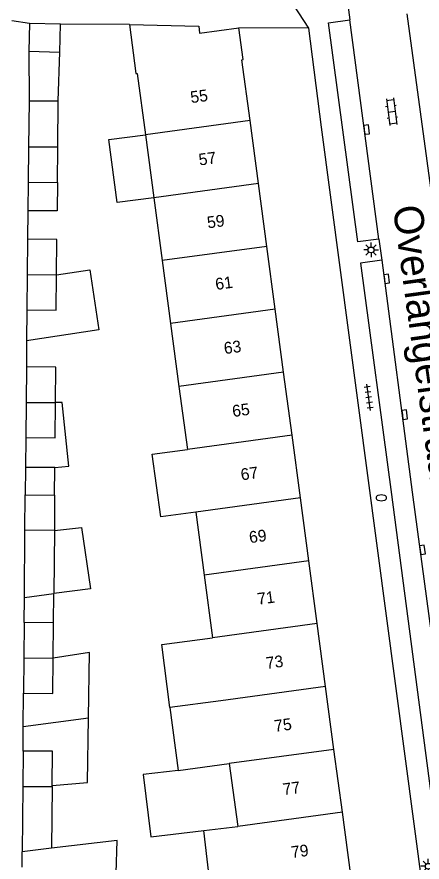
# Model space of a CAD drawing. Extents: x 125000 to 129004, y 397500 to 399008.
# Drawn here: x 127621.9 to 127656.4, y 398763 to 398834.9 of the extents above; entities that cross this region are included whole.
import ezdxf

# ---------------------------------------------------------------- set-up
doc = ezdxf.new("R2010")
doc.units = 0
for name, color, linetype in [('gg-afsc-erfafscheiding', 7, 'Continuous'), ('gg-afsc-muur', 7, 'Continuous'), ('gg-anno-huisnummerreeks BGT', 7, 'Continuous'), ('gg-anno-openbare ruimte label', 7, 'Continuous'), ('gg-bbg-bijgebouw', 7, 'Continuous'), ('gg-bbg-gedigitaliseerde bebouwing', 7, 'Continuous'), ('gg-bbg-gedigitaliseerde bijgebouw', 7, 'Continuous'), ('gg-bbg-hoofdgebouw', 7, 'Continuous'), ('gg-bbg-luifel en loopbrug', 7, 'Continuous'), ('gg-bbg-tussenscheiding', 7, 'Continuous'), ('gg-knt-verharding', 7, 'Continuous'), ('gg-knt-verharding nz', 7, 'Continuous'), ('gt-grn-weggrens', 7, 'Continuous'), ('gt-symb-brandkraan', 7, 'Continuous'), ('gt-symb-klinker verharding', 7, 'Continuous'), ('gt-symb-kolk', 7, 'Continuous'), ('gt-symb-lichtmast', 7, 'Continuous'), ('gt-symb-tegel verharding', 7, 'Continuous')]:
    doc.layers.add(name, color=color, linetype=linetype)

# ---------------------------------------------------------------- blocks, each defined once
blk = doc.blocks.new('gt0-KL1')
at = {"layer": 'gt-symb-klinker verharding'}
for p, q in [((-1.15, 0.3), (1.15, 0.3)), ((-1, -0.3), (-1, 0.3)), ((-0.5, 0.3), (-0.5, 0.45)), ((0, -0.3), (0, 0.3)), ((0.5, 0.3), (0.5, 0.45)), ((1, -0.3), (1, 0.3)), ((-1.15, -0.3), (1.15, -0.3)), ((-0.5, -0.45), (-0.5, -0.3)), ((0.5, -0.45), (0.5, -0.3))]:
    blk.add_line(p, q, dxfattribs=at)
blk = doc.blocks.new('gt0-KOLK')
at = {"layer": 'gt-symb-kolk'}
blk.add_lwpolyline([(0, 0), (0.375, 0), (0.375, 0.4), (-0.375, 0.4), (-0.375, 0), (0, 0)], dxfattribs=at)
blk = doc.blocks.new('gt0-LMAST')
at = {"layer": 'gt-symb-lichtmast'}
for p, q in [((-0.182, 0.173), (-0.447, 0.438)), ((-0.005, 0.246), (-0.005, 0.621)), ((0.172, 0.173), (0.437, 0.438)), ((-0.255, -0.004), (-0.63, -0.004)), ((-0.182, -0.181), (-0.447, -0.446)), ((-0.005, -0.254), (-0.005, -0.629)), ((0.437, -0.446), (0.172, -0.181)), ((0.245, -0.004), (0.62, -0.004))]:
    blk.add_line(p, q, dxfattribs=at)
blk.add_circle((-0.005, -0.004), 0.25, dxfattribs=at)
blk = doc.blocks.new('gt0-TEG1')
at = {"layer": 'gt-symb-tegel verharding'}
for p, q in [((-1.125, 0), (1.125, 0)), ((-0.9, -0.25), (-0.9, 0.25)), ((-0.45, -0.25), (-0.45, 0.25)), ((0, -0.25), (0, 0.25)), ((0.45, -0.25), (0.45, 0.25)), ((0.9, -0.25), (0.9, 0.25))]:
    blk.add_line(p, q, dxfattribs=at)
blk = doc.blocks.new('gt0-BR')
at = {"layer": 'gt-symb-brandkraan'}
for centre, radius, start, end in [((-0.244, 0), 0.206, 107.56694, 252.43307), ((0.599, -2.664), 3, 106.89205, 107.56694), ((0, -0.691), 0.938, 73.10799, 106.89205), ((-0.599, -2.664), 3, 72.43309, 73.10799), ((0.244, 0), 0.206, 287.56695, 72.43309), ((0.599, 2.664), 3, 252.43307, 253.10797), ((0, 0.691), 0.938, 253.10797, 286.89206), ((-0.599, 2.664), 3, 286.89206, 287.56695)]:
    blk.add_arc(centre, radius, start, end, dxfattribs=at)

msp = doc.modelspace()

# ---------------------------------------------------------------- linework, layer by layer
at = {"layer": 'gg-afsc-erfafscheiding'}
for p, q in [((127622.862, 398818.417), (127622.836, 398815.992)), ((127622.764, 398807.352), (127622.741, 398805.113))]:
    msp.add_line(p, q, dxfattribs=at)
at = {"layer": 'gg-afsc-muur'}
msp.add_line((127631.52, 398834.256), (127625.657, 398834.278), dxfattribs=at)
at = {"layer": 'gg-bbg-bijgebouw'}
for p, q in [((127623.008, 398834.345), (127622.948, 398831.978)), ((127625.657, 398834.278), (127623.008, 398834.345)), ((127625.597, 398831.911), (127625.657, 398834.278)), ((127622.97, 398827.76), (127622.923, 398823.832)), ((127625.411, 398823.817), (127625.446, 398827.755)), ((127622.923, 398823.832), (127622.887, 398820.841)), ((127625.385, 398820.819), (127625.411, 398823.817)), ((127622.887, 398820.841), (127625.385, 398820.819)), ((127622.836, 398815.992), (127622.814, 398812.99)), ((127622.814, 398812.99), (127622.791, 398809.978)), ((127622.741, 398805.113), (127622.718, 398802.104)), ((127622.718, 398802.104), (127622.696, 398799.105)), ((127622.548, 398783.36), (127622.526, 398780.355)), ((127625.056, 398783.343), (127622.548, 398783.36)), ((127625.03, 398780.34), (127625.056, 398783.343)), ((127622.526, 398780.355), (127622.505, 398777.359)), ((127622.459, 398772.428), (127622.434, 398769.422)), ((127624.934, 398769.397), (127624.935, 398769.498))]:
    msp.add_line(p, q, dxfattribs=at)
for points in [[(127625.316, 398812.959), (127625.342, 398815.962), (127622.836, 398815.992)], [(127622.791, 398809.978), (127625.29, 398809.956), (127625.316, 398812.959)], [(127625.221, 398802.086), (127625.247, 398805.089), (127622.741, 398805.113)], [(127622.696, 398799.105), (127625.194, 398799.083), (127625.221, 398802.086)], [(127622.505, 398777.359), (127625.003, 398777.337), (127625.03, 398780.34)], [(127624.935, 398769.498), (127624.96, 398772.41), (127622.459, 398772.428)]]:
    msp.add_lwpolyline(points, dxfattribs=at)
at = {"layer": 'gg-bbg-gedigitaliseerde bebouwing'}
for p, q in [((127632.176, 398830.097), (127632.873, 398824.877)), ((127632.873, 398824.877), (127633.589, 398819.517)), ((127633.589, 398819.517), (127634.304, 398814.167)), ((127634.304, 398814.167), (127635.018, 398808.817)), ((127635.018, 398808.817), (127635.733, 398803.467)), ((127635.733, 398803.467), (127636.449, 398798.104)), ((127637.163, 398792.757), (127637.877, 398787.407)), ((127637.877, 398787.407), (127638.592, 398782.056)), ((127634.971, 398776.134), (127635.676, 398770.784)), ((127635.676, 398770.784), (127640.021, 398771.356)), ((127640.021, 398771.356), (127640.737, 398765.996)), ((127637.843, 398765.653), (127640.737, 398765.996))]:
    msp.add_line(p, q, dxfattribs=at)
for points in [[(127637.163, 398792.757), (127634.193, 398792.352), (127633.465, 398797.697), (127636.449, 398798.104)], [(127634.971, 398776.134), (127634.267, 398781.486), (127638.592, 398782.056)], [(127641.451, 398760.646), (127638.477, 398760.294), (127637.843, 398765.653)]]:
    msp.add_lwpolyline(points, dxfattribs=at)
at = {"layer": 'gg-bbg-gedigitaliseerde bijgebouw'}
for p, q in [((127622.948, 398831.978), (127625.597, 398831.911)), ((127622.97, 398827.76), (127625.446, 398827.755)), ((127622.623, 398791.229), (127622.64, 398794.226)), ((127622.64, 398794.226), (127625.151, 398794.206)), ((127625.151, 398794.206), (127625.125, 398791.208)), ((127622.588, 398785.502), (127622.623, 398791.229)), ((127625.125, 398791.208), (127625.077, 398785.831)), ((127622.588, 398785.502), (127625.077, 398785.831)), ((127622.434, 398769.422), (127622.387, 398763.859)), ((127624.934, 398769.397), (127624.889, 398764.155)), ((127624.889, 398764.155), (127622.387, 398763.859))]:
    msp.add_line(p, q, dxfattribs=at)
at = {"layer": 'gg-bbg-hoofdgebouw'}
for p, q in [((127642.507, 398820.728), (127641.791, 398826.087)), ((127643.221, 398815.378), (127642.507, 398820.728)), ((127643.935, 398810.029), (127643.221, 398815.378)), ((127644.649, 398804.679), (127643.935, 398810.029)), ((127645.364, 398799.319), (127644.649, 398804.679)), ((127646.078, 398793.971), (127645.364, 398799.319)), ((127646.792, 398788.622), (127646.078, 398793.971)), ((127647.506, 398783.272), (127646.792, 398788.622)), ((127648.222, 398777.912), (127647.506, 398783.272)), ((127648.936, 398772.564), (127648.222, 398777.912)), ((127649.65, 398767.214), (127648.936, 398772.564)), ((127650.365, 398761.855), (127649.65, 398767.214))]:
    msp.add_line(p, q, dxfattribs=at)
for points in [[(127631.52, 398834.256), (127632.077, 398830.084), (127632.176, 398830.097)], [(127631.52, 398834.256), (127637.438, 398834.113), (127637.495, 398833.528), (127640.844, 398833.969)], [(127641.791, 398826.087), (127641.101, 398831.258), (127641.196, 398831.272), (127640.844, 398833.969)]]:
    msp.add_lwpolyline(points, dxfattribs=at)
at = {"layer": 'gg-bbg-luifel en loopbrug'}
for p, q in [((127622.948, 398831.978), (127622.97, 398827.76)), ((127625.446, 398827.755), (127625.597, 398831.911)), ((127622.887, 398820.841), (127622.862, 398818.417)), ((127622.791, 398809.978), (127622.764, 398807.352)), ((127622.696, 398799.105), (127622.667, 398796.573)), ((127622.667, 398796.573), (127622.64, 398794.226)), ((127625.171, 398796.551), (127622.667, 398796.573)), ((127625.151, 398794.206), (127625.171, 398796.551)), ((127625.056, 398783.343), (127625.077, 398785.831)), ((127622.548, 398783.36), (127622.588, 398785.502)), ((127622.479, 398774.521), (127622.505, 398777.359)), ((127622.479, 398774.521), (127628.022, 398775.259)), ((127622.459, 398772.428), (127622.479, 398774.521)), ((127622.375, 398762.548), (127622.387, 398763.859))]:
    msp.add_line(p, q, dxfattribs=at)
for points in [[(127633.589, 398819.517), (127630.485, 398819.102), (127629.769, 398824.462), (127632.873, 398824.877)], [(127625.385, 398820.819), (127625.364, 398818.395), (127622.862, 398818.417)], [(127625.316, 398812.959), (127628.155, 398813.385), (127628.922, 398808.277), (127622.764, 398807.352)], [(127625.171, 398796.551), (127626.362, 398796.678), (127625.784, 398802.081), (127625.221, 398802.086)], [(127625.125, 398791.208), (127627.451, 398791.45), (127628.194, 398786.242), (127625.077, 398785.831)], [(127628.022, 398775.259), (127628.105, 398780.821), (127625.03, 398780.34)], [(127624.935, 398769.498), (127627.939, 398769.745), (127628.022, 398775.259)], [(127635.676, 398770.784), (127632.7, 398770.431), (127633.328, 398765.119), (127637.843, 398765.653)], [(127630.31, 398759.255), (127630.466, 398764.815), (127624.889, 398764.155)]]:
    msp.add_lwpolyline(points, dxfattribs=at)
at = {"layer": 'gg-bbg-tussenscheiding'}
for p, q in [((127641.791, 398826.087), (127632.873, 398824.877)), ((127625.411, 398823.817), (127622.923, 398823.832)), ((127642.507, 398820.728), (127633.589, 398819.517)), ((127643.221, 398815.378), (127634.304, 398814.167)), ((127622.814, 398812.99), (127625.316, 398812.959)), ((127643.935, 398810.029), (127635.018, 398808.817)), ((127644.649, 398804.679), (127635.733, 398803.467)), ((127622.718, 398802.104), (127625.221, 398802.086)), ((127645.364, 398799.319), (127636.449, 398798.104)), ((127646.078, 398793.971), (127637.163, 398792.757)), ((127625.125, 398791.208), (127622.623, 398791.229)), ((127646.792, 398788.622), (127637.877, 398787.407)), ((127647.506, 398783.272), (127638.592, 398782.056)), ((127622.526, 398780.355), (127625.03, 398780.34)), ((127648.222, 398777.912), (127639.306, 398776.706)), ((127639.306, 398776.706), (127634.971, 398776.134)), ((127648.936, 398772.564), (127640.021, 398771.356)), ((127622.434, 398769.422), (127624.934, 398769.397)), ((127649.65, 398767.214), (127640.737, 398765.996))]:
    msp.add_line(p, q, dxfattribs=at)
at = {"layer": 'gg-knt-verharding'}
for p, q in [((127649.851, 398837.922), (127650.287, 398834.645)), ((127646.79, 398833.956), (127640.844, 398833.969)), ((127647.875, 398825.511), (127646.79, 398833.956)), ((127652.768, 398815.987), (127653.012, 398814.204))]:
    msp.add_line(p, q, dxfattribs=at)
for points in [[(127652.768, 398815.987), (127650.967, 398815.753), (127648.467, 398834.408), (127650.287, 398834.645)], [(127655.95, 398748.569), (127657.355, 398754.277), (127647.875, 398825.511)], [(127653.012, 398814.204), (127651.183, 398813.946), (127653.838, 398794.249), (127657.411, 398767.075), (127659.211, 398767.311)]]:
    msp.add_lwpolyline(points, dxfattribs=at)
at = {"layer": 'gg-knt-verharding nz'}
for p, q in [((127652.768, 398815.987), (127650.287, 398834.645)), ((127657.433, 398818.481), (127655.166, 398835.164))]:
    msp.add_line(p, q, dxfattribs=at)
msp.add_lwpolyline([(127653.012, 398814.204), (127655.591, 398794.466), (127658.034, 398776.333)], dxfattribs=at)
at = {"layer": 'gt-grn-weggrens'}
for p, q in [((127646.79, 398833.956), (127644.822, 398836.963)), ((127623.008, 398834.345), (127621.5, 398834.568))]:
    msp.add_line(p, q, dxfattribs=at)

# ---------------------------------------------------------------- block references
at = {"layer": 'gt-symb-brandkraan'}
msp.add_blockref('gt0-BR', (127652.965, 398793.98), dxfattribs=at)
at = {"layer": 'gt-symb-klinker verharding', "rotation": -82.41293092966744}
msp.add_blockref('gt0-KL1', (127653.845, 398826.843), dxfattribs=at)
at = {"layer": 'gt-symb-kolk'}
for p, rotation in [((127651.516, 398825.286), -82.35613021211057), ((127653.224, 398812.593), -82.41293092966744), ((127654.758, 398801.03), -82.35613021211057), ((127656.28, 398789.535), -82.0644496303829)]:
    msp.add_blockref('gt0-KOLK', p, dxfattribs=dict(at, rotation=rotation))
at = {"layer": 'gt-symb-lichtmast'}
for p in [(127652.095, 398815.079), (127656.972, 398762.625)]:
    msp.add_blockref('gt0-LMAST', p, dxfattribs=at)
at = {"layer": 'gt-symb-tegel verharding', "rotation": 98.10579358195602}
msp.add_blockref('gt0-TEG1', (127651.89, 398802.526), dxfattribs=at)

# ---------------------------------------------------------------- texts
at = {"layer": 'gg-anno-huisnummerreeks BGT'}
for s, p in [('55', (127636.775, 398827.564)), ('57', (127637.483, 398822.257)), ('59', (127638.197, 398816.907)), ('61', (127638.897, 398811.664)), ('63', (127639.625, 398806.208)), ('65', (127640.34, 398800.854)), ('67', (127641.06, 398795.459)), ('69', (127641.773, 398790.114)), ('71', (127642.473, 398784.872)), ('73', (127643.202, 398779.409)), ('75', (127643.917, 398774.056)), ('77', (127644.637, 398768.667)), ('79', (127645.351, 398763.317))]:
    msp.add_text(s, height=1, rotation=7.6, dxfattribs=at).set_placement(p)
at = {"layer": 'gg-anno-openbare ruimte label'}
msp.add_text('Overlangelstraat', height=2.5, rotation=277.8, dxfattribs=at).set_placement((127653.94, 398818.727))

doc.saveas('drawing.dxf')
